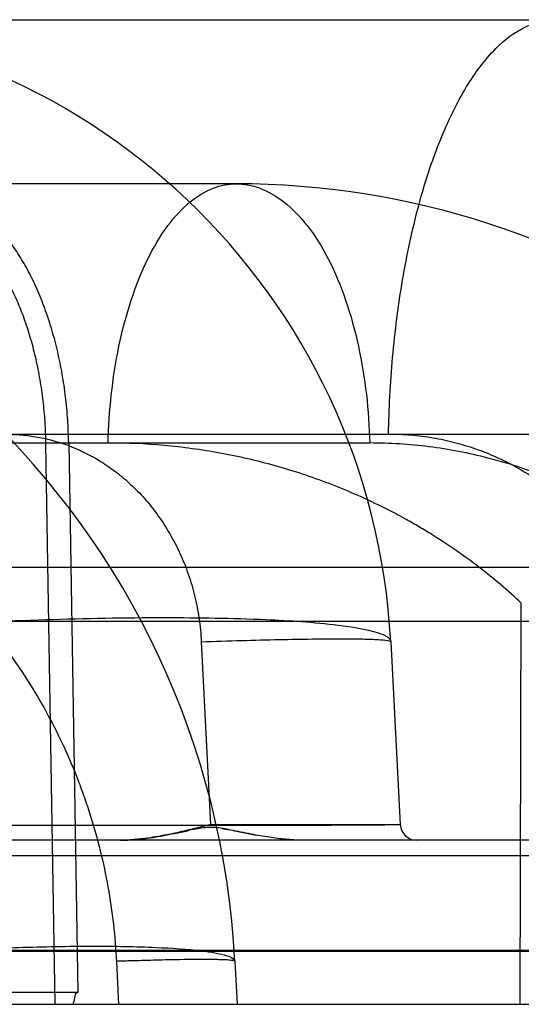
# Model space of a CAD drawing. Header units: millimetres. Extents: x 0 to 297, y 0 to 210.
# Tile 293 of 455: x 145.5738 to 145.638, y 159.9965 to 160.1225. Entities that reach past the tile are written whole.
import ezdxf

# ---------------------------------------------------------------- set-up
doc = ezdxf.new("R2010")
doc.units = ezdxf.units.MM
doc.header["$LTSCALE"] = 16.335
doc.layers.add('INTFCLR_144815', color=7, linetype='CONTINUOUS')

msp = doc.modelspace()

# ---------------------------------------------------------------- linework, layer by layer
at = {"layer": 'INTFCLR_144815', "color": 9, "linetype": 'Continuous'}
for p, q in [((145.3539629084, 160.1224782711), (145.6423919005, 160.1224782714)), ((145.6014636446, 160.1014782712), (145.3308172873, 160.1014782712)), ((145.6651018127, 160.0694090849), (145.2683293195, 160.0694090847)), ((145.2958652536, 160.0683100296), (145.6185905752, 160.0683100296)), ((145.5783206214, 159.996478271), (145.5771334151, 160.0682367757)), ((145.58003894, 160.0683100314), (145.5812065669, 159.9980053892)), ((145.2809206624, 160.0524171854), (146.0324295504, 160.0524171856)), ((145.6378739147, 159.9964782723), (145.6380021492, 160.0478200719)), ((146.0302221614, 160.0454782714), (145.2406128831, 160.0454782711)), ((145.6212767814, 160.0428744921), (145.6225034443, 160.0194683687)), ((145.5981903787, 160.0194683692), (145.6225034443, 160.0194683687)), ((146.1219469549, 160.0174782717), (145.5572685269, 160.0174782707)), ((145.6551009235, 160.0154881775), (145.5562334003, 160.0154881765)), ((146.3020057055, 160.0032339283), (145.2806660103, 160.0032339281)), ((145.2998797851, 160.0034171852), (146.284775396, 160.0034171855)), ((145.6013197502, 160.0019734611), (145.601607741, 159.9964782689)), ((145.1980357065, 159.9964782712), (146.3013846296, 159.9964782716))]:
    msp.add_line(p, q, dxfattribs=at)
at = {"layer": 'INTFCLR_144815', "color": 6, "linetype": 'Continuous'}
for p, q in [((145.5800389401, 160.0683100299), (145.5771334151, 160.0682367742)), ((145.5970252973, 160.0428744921), (145.5981903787, 160.0194683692)), ((145.5861602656, 160.0019736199), (145.5864392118, 159.996478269)), ((145.5812065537, 159.9980053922), (145.5721474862, 159.9980053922))]:
    msp.add_line(p, q, dxfattribs=at)
at = {"layer": 'INTFCLR_144815', "color": 7, "linetype": 'Continuous'}
for p, q in [((145.5996493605, 160.0189878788), (145.6005944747, 160.01881506)), ((145.6011222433, 160.0187101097), (145.6040771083, 160.0181264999))]:
    msp.add_line(p, q, dxfattribs=at)
at = {"layer": 'INTFCLR_144815', "color": 9, "linetype": 'Continuous'}
for centre, radius, start, end in [((145.5373919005, 160.0384782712), 0.084, 3.0000000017, 89.9999999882), ((145.4964636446, 159.9964782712), 0.105, 3.0000000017, 89.99999998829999), ((145.6014636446, 159.9964782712), 0.105, 54.0898465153, 89.99999998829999), ((145.6246005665, 160.0195782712), 0.0021, 182.9999999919, 269.9999999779)]:
    msp.add_arc(centre, radius, start, end, dxfattribs=at)
for points, knots in [([(145.6209912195, 160.0694090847), (145.6210570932, 160.0726936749), (145.6214127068, 160.0793191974), (145.622651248, 160.0891148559), (145.6246346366, 160.0984527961), (145.627313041, 160.1067727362), (145.6305634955, 160.1135998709), (145.6342290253, 160.1186258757), (145.6381826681, 160.121737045), (145.6410951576, 160.1224782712), (145.6423919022, 160.1224782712)], [0, 0, 0, 0, 0.1619392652, 0.3267610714, 0.4862354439, 0.6318347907, 0.756666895, 0.8574570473, 0.9360798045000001, 1, 1, 1, 1]), ([(145.5850925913, 160.0683100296), (145.5851430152, 160.0703642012), (145.5854159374, 160.0745139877), (145.5863664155, 160.0806471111), (145.5878906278, 160.0864977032), (145.589952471, 160.0917155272), (145.5924640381, 160.0959989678), (145.595296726, 160.0991450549), (145.5979316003, 160.1007893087), (145.59999406, 160.1013843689), (145.6009840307, 160.1014782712), (145.6014636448, 160.1014782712)], [0, 0, 0, 0, 0.1548129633, 0.3129015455, 0.466938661, 0.6093964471, 0.7343245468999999, 0.8391114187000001, 0.925588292, 0.9638646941, 1, 1, 1, 1]), ([(145.6014636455, 160.1014782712), (145.6019656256, 160.1014782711), (145.6030001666, 160.1013831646), (145.6051482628, 160.1007894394), (145.607897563, 160.0991610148), (145.6108663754, 160.0960157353), (145.6134995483, 160.09172968), (145.6156605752, 160.0865068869), (145.6177955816, 160.0786728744), (145.6184840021, 160.0724599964), (145.6185905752, 160.0683100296)], [0, 0, 0, 0, 0.0373944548, 0.07690222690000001, 0.1652474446, 0.2711212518, 0.3961912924, 0.5379765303, 0.6907509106, 1, 1, 1, 1]), ([(145.5771334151, 160.0682367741), (145.5771181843, 160.0691577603), (145.5770425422, 160.0709922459), (145.5767923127, 160.0737199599), (145.5764069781, 160.076397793), (145.5758902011, 160.079005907), (145.5752452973, 160.0815249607), (145.5744767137, 160.0839370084), (145.5735901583, 160.0862257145), (145.5725912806, 160.0883752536), (145.5714875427, 160.0903707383), (145.5702858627, 160.0921974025), (145.5689954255, 160.0938427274), (145.5676242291, 160.0952949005), (145.5661814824, 160.0965439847), (145.5646763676, 160.0975801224), (145.5631200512, 160.0983949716), (145.5615245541, 160.0989824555), (145.5599018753, 160.0993363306), (145.5588077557, 160.099414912), (145.5582646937, 160.0994149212)], [0, 0, 0, 0, 0.0693995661, 0.1382659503, 0.2062928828, 0.2731414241, 0.3384939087, 0.4021035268, 0.4637640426, 0.5232945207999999, 0.5805528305, 0.6354224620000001, 0.6878573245, 0.7378968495, 0.7856711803, 0.831371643, 0.8752629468, 0.9176865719, 0.9590839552, 1, 1, 1, 1]), ([(145.5721928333, 160.0694090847), (145.5735755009, 160.0694089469), (145.57638809, 160.0691420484), (145.5794543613, 160.0682418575), (145.5814507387, 160.0673944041), (145.5828094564, 160.0667374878), (145.584478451, 160.0657763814), (145.5864031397, 160.0644084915), (145.5879278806, 160.0630889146), (145.5891004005, 160.0619182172), (145.5902544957, 160.0606507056), (145.5916099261, 160.0589253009), (145.5928147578, 160.0570498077), (145.593691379, 160.0554461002), (145.594512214, 160.0537562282), (145.5953984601, 160.0515429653), (145.5960776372, 160.0492350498), (145.5964965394, 160.0473266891), (145.5968304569, 160.0453657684), (145.5969755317, 160.0438725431), (145.5970252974, 160.042874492)], [0, 0, 0, 0, 0.1035794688, 0.210210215, 0.2378594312, 0.2660175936, 0.3232251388, 0.3819002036, 0.44265055, 0.4740329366, 0.5059841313, 0.5710225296, 0.6381353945, 0.6727121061, 0.7078920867, 0.7788249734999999, 0.8510284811, 0.8878340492, 0.9251403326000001, 1, 1, 1, 1]), ([(145.6520365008, 160.042874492), (145.6519813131, 160.0437970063), (145.6517701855, 160.0456311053), (145.6511570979, 160.0483309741), (145.6504077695, 160.0505157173), (145.6496711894, 160.0522152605), (145.6488443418, 160.0538758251), (145.6476532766, 160.0558671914), (145.6462667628, 160.0577317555), (145.6450460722, 160.0591428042), (145.6437525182, 160.0604985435), (145.6420172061, 160.0620752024), (145.6397639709, 160.0637660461), (145.6377601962, 160.0650048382), (145.6360892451, 160.0658880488), (145.6343825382, 160.0666976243), (145.6321881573, 160.0675675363), (145.6299259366, 160.0682483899), (145.6280804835, 160.0686795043), (145.6262108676, 160.0690338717), (145.623846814, 160.0693303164), (145.6219430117, 160.0694088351), (145.6209912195, 160.0694090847)], [0, 0, 0, 0, 0.0616832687, 0.1229325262, 0.1844587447, 0.2155265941, 0.2465155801, 0.3082221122, 0.3701181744, 0.4013337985, 0.4327102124, 0.4951463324, 0.5575684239, 0.6204868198, 0.6521520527, 0.6836821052, 0.746531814, 0.8094967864, 0.8411672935, 0.872990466, 0.9364726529, 1, 1, 1, 1]), ([(145.6380021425, 160.0478200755), (145.6362852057, 160.0494241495), (145.6326061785, 160.0525415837), (145.6281317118, 160.055638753), (145.6249650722, 160.0575552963), (145.6234915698, 160.0583985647), (145.6218679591, 160.0592825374), (145.6186074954, 160.0609568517), (145.6134442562, 160.0632124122), (145.6076731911, 160.0651141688), (145.6035638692, 160.0661599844), (145.6011957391, 160.0666765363), (145.5976453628, 160.0673661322), (145.5922843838, 160.0680945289), (145.5874850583, 160.0683100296), (145.5850925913, 160.0683100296)], [0, 0, 0, 0, 0.1213859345, 0.2486872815, 0.28063004, 0.3125972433, 0.3363837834, 0.3761281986, 0.5019267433, 0.6269864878, 0.6895683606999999, 0.720916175, 0.7521913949, 0.8764028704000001, 1, 1, 1, 1]), ([(145.6727084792, 160.0371075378), (145.6712287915, 160.0394960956), (145.6679265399, 160.0441825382), (145.6635781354, 160.0489587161), (145.6604028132, 160.0519230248), (145.658263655, 160.053794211), (145.6544492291, 160.0568198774), (145.6486842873, 160.0605554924), (145.6431524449, 160.0632019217), (145.6393876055, 160.0646399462), (145.6368922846, 160.0655022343), (145.6325367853, 160.0667764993), (145.6262280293, 160.0679880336), (145.6211241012, 160.06830918), (145.6185905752, 160.0683100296)], [0, 0, 0, 0, 0.129235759, 0.2629815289, 0.2961897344, 0.3290178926, 0.3936799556, 0.5199915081, 0.6440812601, 0.6748668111, 0.7053420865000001, 0.7654923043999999, 0.883469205, 1, 1, 1, 1]), ([(145.5613795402, 160.0532969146), (145.561915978, 160.052842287), (145.5629555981, 160.0519322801), (145.5659966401, 160.049101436), (145.5693137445, 160.0454933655), (145.5723123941, 160.0415651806), (145.5739672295, 160.0391743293), (145.5763986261, 160.0354160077), (145.5789143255, 160.0307524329), (145.5809911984, 160.0258505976), (145.5820663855, 160.0229355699), (145.5835602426, 160.018449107), (145.5852724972, 160.0114942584), (145.5859981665, 160.005163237), (145.5861602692, 160.0019735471)], [0, 0, 0, 0, 0.036015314, 0.07074876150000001, 0.2127885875, 0.286257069, 0.3237458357, 0.3616863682, 0.5155102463, 0.5942487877, 0.634219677, 0.6746145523, 0.8364186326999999, 1, 1, 1, 1]), ([(145.5356731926, 160.0428744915), (145.539571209, 160.0433072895), (145.5481826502, 160.0441280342), (145.5619905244, 160.0450979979), (145.5769752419, 160.0457783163), (145.5915577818, 160.0460471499), (145.6040680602, 160.0458503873), (145.6131912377, 160.0452742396), (145.6184883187, 160.0444597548), (145.6207411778, 160.0436584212), (145.6212647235, 160.0431045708), (145.6212767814, 160.0428744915)], [0, 0, 0, 0, 0.1363873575, 0.3007775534, 0.4813224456, 0.6579113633, 0.8080812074, 0.9157814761, 0.9768465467, 0.9919879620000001, 1, 1, 1, 1]), ([(145.5970252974, 160.042874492), (145.5987577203, 160.0429323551), (145.6020848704, 160.0430359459), (145.6068253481, 160.0431565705), (145.6110262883, 160.0432326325), (145.6141362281, 160.0432584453), (145.6162725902, 160.0432507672), (145.6175860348, 160.0432331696), (145.6187031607, 160.0432034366), (145.6197688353, 160.0431557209), (145.6206126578, 160.0430883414), (145.6211054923, 160.0429944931), (145.6212744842, 160.0429183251), (145.6212767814, 160.0428744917)], [0, 0, 0, 0, 0.2139600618, 0.4108811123, 0.5853284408, 0.7325671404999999, 0.794792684, 0.8489675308, 0.8948448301, 0.9323117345, 0.9819903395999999, 0.994582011, 1, 1, 1, 1]), ([(145.6225034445, 160.019468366), (145.622505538, 160.0194267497), (145.622235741, 160.0194980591), (145.6219660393, 160.019410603), (145.6212944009, 160.0194437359), (145.6206512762, 160.0194191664), (145.6199929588, 160.0194156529), (145.6191779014, 160.0194077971), (145.6174191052, 160.0193963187), (145.6144506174, 160.0193814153), (145.611532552, 160.0193731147), (145.6093190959, 160.0193678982), (145.6076476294, 160.019364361), (145.6044794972, 160.0193589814), (145.6006923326, 160.0193556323), (145.5972339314, 160.019353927), (145.5951252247, 160.0193534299), (145.5917927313, 160.0193531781), (145.5866154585, 160.0193553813), (145.5813679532, 160.0193596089), (145.5777586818, 160.0193638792), (145.5752949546, 160.0193672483), (145.5709638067, 160.0193737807), (145.5660012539, 160.0193823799), (145.5616489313, 160.0193919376), (145.5591589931, 160.0193985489), (145.5554991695, 160.019406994), (145.5501396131, 160.019421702), (145.544833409, 160.0194387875), (145.541389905, 160.0194518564), (145.5393991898, 160.0194592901), (145.5379740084, 160.0194647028), (145.5371029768, 160.0194683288)], [0, 0, 0, 0, 0.0014637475, 0.005810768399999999, 0.0130014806, 0.0230516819, 0.0291582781, 0.0359897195, 0.0517283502, 0.0909077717, 0.1402930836, 0.1542260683, 0.168663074, 0.1990084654, 0.2655166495, 0.3016988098, 0.3204954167, 0.3395914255, 0.4187628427, 0.5023629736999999, 0.5239261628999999, 0.5455496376, 0.5889090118, 0.6760711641, 0.7198747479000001, 0.7417980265, 0.7635381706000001, 0.8484375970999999, 0.9300695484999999, 0.9499357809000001, 0.9694020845, 1, 1, 1, 1]), ([(145.5477145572, 160.0019735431), (145.5501496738, 160.0022456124), (145.5555332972, 160.0027616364), (145.5641711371, 160.0033714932), (145.5735541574, 160.0037994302), (145.5826914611, 160.0039685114), (145.5905330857, 160.0038447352), (145.5962524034, 160.0034820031), (145.5995725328, 160.0029700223), (145.600984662, 160.0024658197), (145.6013121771, 160.0021179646), (145.601319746, 160.0019735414)], [0, 0, 0, 0, 0.1360651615, 0.3002817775, 0.4808261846, 0.6575427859, 0.8078742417, 0.9156914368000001, 0.9768118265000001, 0.9919690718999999, 1, 1, 1, 1]), ([(145.6013197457, 160.0019735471), (145.6013150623, 160.0020629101), (145.6008195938, 160.0020795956), (145.6004066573, 160.0021562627), (145.5997017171, 160.0021771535), (145.5987032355, 160.0022075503), (145.5962407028, 160.002218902), (145.5930329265, 160.0021686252), (145.5898733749, 160.0020885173), (145.5880709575, 160.0020350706), (145.5869879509, 160.0020009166), (145.5864375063, 160.0019828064), (145.5861602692, 160.0019735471)], [0, 0, 0, 0, 0.0176772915, 0.0673261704, 0.1048480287, 0.1507789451, 0.2671502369, 0.5889606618, 0.7859561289, 0.891204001, 0.9452031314, 1, 1, 1, 1])]:
    msp.add_open_spline(points, degree=3, knots=knots, dxfattribs=at)
at = {"layer": 'INTFCLR_144815', "color": 6, "linetype": 'Continuous'}
for points, knots in [([(145.580038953, 160.0683100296), (145.5800217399, 160.0692994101), (145.5799377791, 160.0712772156), (145.5796622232, 160.0742246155), (145.5792369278, 160.0771291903), (145.5786672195, 160.0799484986), (145.577961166, 160.0826517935), (145.5771274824, 160.0852212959), (145.5761687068, 160.0876550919), (145.5750902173, 160.0899385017), (145.5739031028, 160.0920486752), (145.5726192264, 160.0939688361), (145.5712463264, 160.0956914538), (145.5697885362, 160.0972115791), (145.5682577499, 160.0985152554), (145.5666684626, 160.0995905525), (145.5650393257, 160.100428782), (145.5633771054, 160.1010305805), (145.5616827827, 160.1013961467), (145.5605364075, 160.1014782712), (145.5599633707, 160.1014782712)], [0, 0, 0, 0, 0.0700922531, 0.1401518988, 0.2095979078, 0.2779298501, 0.3437875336, 0.4073989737, 0.4691646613, 0.528952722, 0.5861349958, 0.6405092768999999, 0.6923935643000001, 0.7419689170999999, 0.7894688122, 0.8345523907, 0.8775908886, 0.9189159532, 0.9594095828, 1, 1, 1, 1]), ([(145.598190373, 160.0194683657), (145.5975078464, 160.0192990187), (145.5962160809, 160.0189728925), (145.5943700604, 160.0185394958), (145.5927116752, 160.0181825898), (145.5912232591, 160.0179069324), (145.5898931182, 160.0177054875), (145.5887086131, 160.0175702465), (145.5876553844, 160.0174956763), (145.5869952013, 160.0174782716), (145.5866851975, 160.0174782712)], [0, 0, 0, 0, 0.1802533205, 0.3414946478, 0.4860226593, 0.6150319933, 0.7294356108, 0.8307932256, 0.9205382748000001, 1, 1, 1, 1]), ([(145.5866851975, 160.0174782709), (145.587299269, 160.0174782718), (145.588539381, 160.0175408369), (145.5903307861, 160.0177568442), (145.5920208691, 160.0180378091), (145.5936465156, 160.0183547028), (145.5947152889, 160.0185808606), (145.5952726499, 160.018695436)], [0, 0, 0, 0, 0.2120408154, 0.4281313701, 0.6227812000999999, 0.8035170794, 1, 1, 1, 1]), ([(145.5806327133, 159.9964782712), (145.5806860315, 159.9967516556), (145.5808237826, 159.9971882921), (145.5809362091, 159.998005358), (145.5812065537, 159.9980053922)], [0, 0, 0, 0, 0.5074611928, 1, 1, 1, 1])]:
    msp.add_open_spline(points, degree=3, knots=knots, dxfattribs=at)
at = {"layer": 'INTFCLR_144815', "color": 7, "linetype": 'Continuous'}
for points, knots in [([(145.6011222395, 160.01871013), (145.6007559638, 160.0187867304), (145.6000591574, 160.0189211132), (145.5990664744, 160.0190869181), (145.5981388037, 160.0191455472), (145.5972278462, 160.0190661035), (145.5962754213, 160.0188989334), (145.5956161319, 160.0187688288), (145.5952726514, 160.0186954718)], [0, 0, 0, 0, 0.1896840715, 0.3597154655, 0.5099236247, 0.6593880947, 0.8219612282, 1, 1, 1, 1]), ([(145.6100758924, 160.0174782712), (145.6094064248, 160.0174782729), (145.6080412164, 160.0175468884), (145.6059185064, 160.0178033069), (145.6036036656, 160.0182012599), (145.6019846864, 160.0185332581), (145.6011222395, 160.01871013)], [0, 0, 0, 0, 0.2218581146, 0.4523369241, 0.7082410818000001, 1, 1, 1, 1])]:
    msp.add_open_spline(points, degree=3, knots=knots, dxfattribs=at)

doc.saveas('drawing.dxf')
